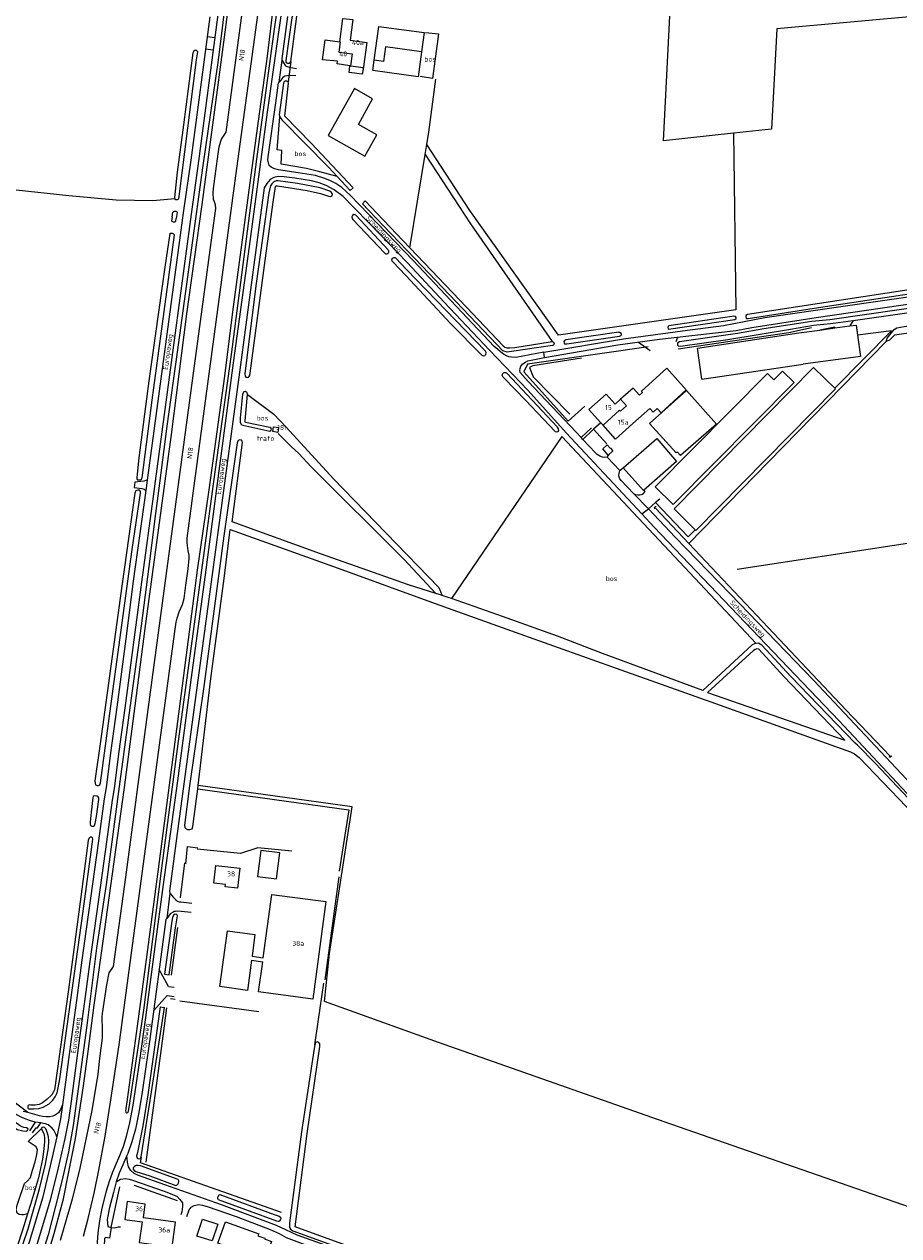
# Model space of a CAD drawing. Header units: metres. Extents: x 226218 to 240385, y 439369 to 449677.
# Tile 348 of 353: x 239170 to 239613, y 448065 to 448679. Entities that reach past the tile are written whole.
import ezdxf

# ---------------------------------------------------------------- set-up
doc = ezdxf.new("R2010")
doc.units = ezdxf.units.M
doc.header["$MEASUREMENT"] = 0
for name, color, linetype in [('BIJGEBOUW', 4, 'Continuous'), ('CULTUURAANDUIDING', 253, 'Continuous'), ('DAKRAND', 4, 'Continuous'), ('DAKRAND-BYG', 4, 'Continuous'), ('FUNKTIEAAND', 253, 'Continuous'), ('HEG', 253, 'Continuous'), ('HEK', 253, 'Continuous'), ('HOOFDGEBOUW', 4, 'Continuous'), ('HOUTWAL', 253, 'Continuous'), ('HUISNUMMER', 253, 'Continuous'), ('INSTEEKSLOOT', 153, 'Continuous'), ('KANTSLOOT', 153, 'Continuous'), ('KANTVERH', 253, 'Continuous'), ('KANTWATER', 153, 'Continuous'), ('KUNSTWERK', 253, 'Continuous'), ('MIDSLTGREPPEL', 253, 'Continuous'), ('OVLIJNOBJ', 253, 'Continuous'), ('RASTER', 253, 'Continuous'), ('STRAATNAAM', 253, 'Continuous'), ('TUSSENMUUR', 253, 'Continuous')]:
    doc.layers.add(name, color=color, linetype=linetype)
doc.styles.get("Standard").update_dxf_attribs({"font": 'iso.shx'})

msp = doc.modelspace()

# ---------------------------------------------------------------- linework, layer by layer
at = {"layer": 'BIJGEBOUW'}
for p, q in [((239372.95, 448674.59), (239371.61, 448664.87)), ((239511.34, 448514.81), (239562.75, 448522.49)), ((239513.5, 448498.96), (239511.34, 448514.81)), ((239513.5, 448498.96), (239564.91, 448506.64)), ((239463.34, 448463.76), (239465.63, 448465.78)), ((239466.16, 448460.57), (239463.34, 448463.76)), ((239468.53, 448462.66), (239466.16, 448460.57)), ((239467.23, 448464.13), (239468.53, 448462.66))]:
    msp.add_line(p, q, dxfattribs=at)
for points in [[(239347.52, 448660.57), (239349.86, 448677.73), (239372.95, 448674.59)], [(239371.61, 448664.87), (239369.87, 448652.21), (239346.82, 448655.37), (239347.52, 448660.57)], [(239467.23, 448464.13), (239467.16, 448464.06), (239465.63, 448465.78)]]:
    msp.add_lwpolyline(points, dxfattribs=at)
at = {"layer": 'DAKRAND'}
for p, q in [((239505.57, 448493.57), (239492.89, 448482.01)), ((239472.44, 448488.87), (239469.67, 448486.37)), ((239478.59, 448476.49), (239481.51, 448479.14)), ((239481.51, 448479.14), (239487.26, 448484.16)), ((239492.89, 448482.01), (239490.92, 448484.18)), ((239285.39, 448204.59), (239291.08, 448203.87)), ((239285.68, 448206.73), (239291.35, 448205.91))]:
    msp.add_line(p, q, dxfattribs=at)
for points in [[(239483.52, 448492.33), (239482.95, 448492.96), (239495.86, 448504.6), (239505.57, 448493.57)], [(239483.52, 448492.33), (239481.95, 448490.92), (239478.7, 448494.52), (239472.44, 448488.87)], [(239487.26, 448484.16), (239488.91, 448482.35), (239490.92, 448484.18)], [(239285.39, 448204.59), (239283.37, 448189.37), (239269.36, 448191.27), (239273.23, 448219.5), (239287.14, 448217.76), (239285.68, 448206.73)]]:
    msp.add_lwpolyline(points, dxfattribs=at)
at = {"layer": 'DAKRAND-BYG'}
for p, q in [((239562.75, 448522.49), (239573.38, 448523.93)), ((239573.38, 448523.93), (239580.96, 448524.97)), ((239580.96, 448524.97), (239588.55, 448526)), ((239299.69, 448259.01), (239290.06, 448260.21)), ((239298.05, 448245.85), (239299.69, 448259.01))]:
    msp.add_line(p, q, dxfattribs=at)
for points in [[(239339.62, 448628.01), (239346.8, 448641.09), (239337.52, 448646.27), (239324.24, 448622.42), (239342.91, 448612.04), (239348.97, 448622.73), (239339.62, 448628.01)], [(239588.55, 448526), (239591.78, 448526.44), (239592.49, 448521.27)], [(239592.49, 448521.27), (239593.94, 448510.59), (239564.91, 448506.64)], [(239499.55, 448433.3), (239510.57, 448422.33), (239581.23, 448494.08), (239570.2, 448505.01), (239499.55, 448433.3)], [(239489.99, 448444.56), (239546.79, 448501.87), (239550.03, 448498.66), (239554.48, 448503.15), (239560.34, 448497.35), (239499.1, 448435.54), (239489.99, 448444.56)], [(239487.1, 448476.6), (239505.75, 448493.31), (239520.94, 448476.29), (239502.79, 448460.36), (239501.02, 448462.18), (239500.57, 448461.77), (239487.1, 448476.6)], [(239473.69, 448454.1), (239490.72, 448468.97), (239500.81, 448457.3), (239483.96, 448442.56), (239473.69, 448454.1)], [(239290.06, 448260.21), (239288.46, 448247.11), (239298.05, 448245.85)], [(239265.55, 448062.4), (239257.77, 448064.89), (239260.51, 448073.44), (239268.29, 448070.95), (239265.55, 448062.4)], [(239288.81, 448053.97), (239268.35, 448061.24), (239272.2, 448072.07), (239289.06, 448066.07), (239288.69, 448065.01), (239292.23, 448063.86), (239292.03, 448063.44), (239295.57, 448062.18), (239292.45, 448053.41), (239289.04, 448054.63), (239288.81, 448053.97)]]:
    msp.add_lwpolyline(points, dxfattribs=at)
at = {"layer": 'HEG'}
for p, q in [((239305.27, 448659.95), (239304.03, 448649.66)), ((239244.32, 448185.17), (239246.74, 448184.9)), ((239249.08, 448184.04), (239289.21, 448178.68))]:
    msp.add_line(p, q, dxfattribs=at)
msp.add_lwpolyline([(239252.09, 448253.46), (239253.05, 448262.28), (239258.25, 448261.65)], dxfattribs=at)
at = {"layer": 'HEK'}
for p, q in [((239484.92, 448442.14), (239484.32, 448442.87)), ((239214.25, 448069.23), (239218.63, 448089.91))]:
    msp.add_line(p, q, dxfattribs=at)
for points in [[(239580.96, 448524.97), (239580.89, 448525.34), (239573.38, 448523.93)], [(239581.03, 448494.7), (239609.62, 448523.49), (239592.49, 448521.27)], [(239486.44, 448515.39), (239470.1, 448513.12), (239425.16, 448506.68), (239423.41, 448502.8), (239445.82, 448477.74), (239454.22, 448485.4)], [(239462.35, 448476.94), (239458.72, 448473.63), (239465.47, 448466.18)], [(239490.05, 448436.5), (239506.59, 448419.21), (239509.95, 448422.48)]]:
    msp.add_lwpolyline(points, dxfattribs=at)
at = {"layer": 'HOOFDGEBOUW'}
for p, q in [((239343.85, 448669.63), (239341.93, 448656.11)), ((239463.5, 448475.7), (239462.21, 448477.13)), ((239469.89, 448468.63), (239463.5, 448475.7)), ((239478.59, 448476.49), (239469.89, 448468.63))]:
    msp.add_line(p, q, dxfattribs=at)
for points in [[(239330.09, 448669.93), (239331.66, 448681.78), (239336.7, 448681.16), (239335.38, 448670.73), (239343.85, 448669.63)], [(239341.93, 448656.11), (239341.56, 448653.49), (239334.83, 448654.44), (239335.3, 448657.73), (239328.81, 448658.73), (239328.96, 448660.11), (239321.38, 448660.8), (239322.82, 448670.92), (239330.09, 448669.93)], [(239462.21, 448477.13), (239456.38, 448483.58), (239465.08, 448491.45), (239469.67, 448486.37)], [(239296.64, 448474.87), (239299.1, 448474.47), (239298.71, 448472.05), (239296.24, 448472.44), (239296.64, 448474.87)], [(239279.47, 448251.2), (239278.31, 448241.18), (239272.04, 448241.9), (239272.17, 448243.05), (239266.39, 448243.72), (239267.41, 448252.6), (239279.47, 448251.2)], [(239291.35, 448205.91), (239295.65, 448238.01), (239323.05, 448234.34), (239316.45, 448184.95), (239289.04, 448188.62), (239291.08, 448203.87)], [(239222.49, 448082.36), (239221.25, 448073.28), (239229.98, 448072.09), (239228.57, 448061.68), (239245.14, 448059.42), (239246.86, 448072), (239230.65, 448074.21), (239231.59, 448081.12), (239222.49, 448082.36)]]:
    msp.add_lwpolyline(points, dxfattribs=at)
at = {"layer": 'HOUTWAL'}
for p, q in [((239329.71, 448246.91), (239322.62, 448194.73)), ((239247.93, 448221.27), (239244.64, 448197.08))]:
    msp.add_line(p, q, dxfattribs=at)
for points in [[(239501.49, 448514.41), (239557.7, 448522.67), (239569.04, 448525.23)], [(239452.57, 448509.67), (239428, 448505.81), (239426.34, 448504.93), (239428.12, 448500.28), (239446.74, 448481.22)], [(239305.79, 448259.84), (239288.57, 448261.66), (239279.83, 448258.7), (239257.92, 448260.92)], [(239242.39, 448180.53), (239240.44, 448166.15), (239231.9, 448102.31)]]:
    msp.add_lwpolyline(points, dxfattribs=at)
at = {"layer": 'INSTEEKSLOOT'}
for p, q in [((239245.18, 448581.03), (239245.62, 448583.63)), ((239245.18, 448581.03), (239244.92, 448579.21)), ((239247.09, 448579.09), (239247.19, 448580.47)), ((239247.83, 448583.43), (239247.19, 448580.47)), ((239578.47, 448529.15), (239569.25, 448528.31)), ((239471.55, 448522.84), (239444.61, 448519)), ((239570.1, 448526.43), (239578.74, 448527.21)), ((239413.11, 448499.91), (239424.46, 448488.25)), ((239241.39, 448197.53), (239243.64, 448197.22)), ((239239.09, 448180.98), (239241.34, 448180.67)), ((239248.3, 448093.53), (239229.24, 448100.48))]:
    msp.add_line(p, q, dxfattribs=at)
for points in [[(239179.98, 448048.35), (239185.36, 448066.12), (239190.09, 448083.73), (239192.61, 448095.76), (239196.33, 448114.3), (239200.35, 448140.95), (239202.7, 448158.47), (239205.78, 448181.83), (239209.37, 448208.17), (239214.1, 448242.25), (239221.03, 448292.2), (239226.44, 448333.52), (239231.54, 448372.64), (239236.63, 448410.05), (239244.89, 448471.01), (239252.59, 448532.07), (239260.37, 448587.55), (239267.21, 448637.96), (239274.26, 448691.54), (239283.62, 448759.52), (239287.46, 448786.68)], [(239238.07, 448250.83), (239231.78, 448202.52), (239227.51, 448171.25), (239222.45, 448134.14), (239221.6, 448128.41), (239221.76, 448127.72), (239222.23, 448127.34), (239222.75, 448127.44), (239223.14, 448128.09), (239223.49, 448129.95), (239230.88, 448179.42), (239239.99, 448251.24), (239248.44, 448315.62), (239257.52, 448382.25), (239267.05, 448452.14), (239275.29, 448511.47), (239288.1, 448610.54), (239296.84, 448675.09), (239311.17, 448774.95)], [(239275.83, 448719.41), (239268.52, 448660.64), (239260.76, 448607.3), (239254.82, 448564.32), (239247.68, 448512.77), (239242.52, 448475.14), (239238.88, 448446.31), (239236.47, 448428.4), (239234.05, 448409.31), (239229.48, 448374.07), (239224.86, 448339.91), (239218.77, 448295.15), (239211.74, 448242.93), (239206.93, 448210.72), (239201.91, 448171.57), (239195.13, 448120.98), (239192.66, 448107.53), (239189.55, 448093.34), (239186.12, 448080.02), (239182.39, 448065.45), (239176.34, 448046.16)], [(239299.15, 448710.59), (239293.28, 448662.69), (239287.93, 448623.72), (239275.86, 448533.13), (239271.78, 448500.46), (239263.72, 448442.89), (239257.96, 448402.24), (239249.83, 448339.71), (239238.07, 448250.83)], [(239305.27, 448659.95), (239308.29, 448681.64), (239308.46, 448683.15), (239308.35, 448683.71), (239307.47, 448684.07), (239306.45, 448683.76), (239306.13, 448683.17), (239305.78, 448682.04), (239302.84, 448660.44)], [(239302.84, 448660.44), (239302.87, 448659.75), (239303.14, 448659.3), (239303.73, 448659.11), (239304.5, 448659.1), (239305.04, 448659.41), (239305.27, 448659.95)], [(239304.03, 448649.66), (239303.4, 448649.94), (239302.53, 448649.94), (239301.93, 448649.74), (239301.57, 448648.91), (239299.51, 448632.94), (239299.72, 448631.88), (239300.83, 448630.46), (239324.4, 448606.47), (239328.8, 448601.73), (239335.4, 448594.61)], [(239336.9, 448595.97), (239315.57, 448618.55), (239302.35, 448632.32), (239304.19, 448649.06), (239304.03, 448649.66)], [(239296.41, 448588.67), (239297.63, 448596.58), (239297.91, 448597), (239298.53, 448596.99), (239313.59, 448594.55), (239320.35, 448593.04), (239322.84, 448592.18), (239324.47, 448591.7), (239325.6, 448591.59), (239326.27, 448591.95), (239326.37, 448592.76), (239326.01, 448593.58), (239325.02, 448594.24), (239320.14, 448595.92), (239308.78, 448598.12), (239298.98, 448599.58), (239297.96, 448599.56), (239296.79, 448598.93), (239295.76, 448597.93), (239295.03, 448596.9), (239294.23, 448593.5), (239287.85, 448547.55), (239282.02, 448501.82), (239282.14, 448500.6), (239282.57, 448500.06), (239283.18, 448499.87), (239283.95, 448499.96), (239284.65, 448500.83), (239284.82, 448502), (239292.37, 448559.09), (239296.41, 448588.67)], [(239245.62, 448583.63), (239245.82, 448583.86), (239246.07, 448584.03), (239246.34, 448584.14), (239246.64, 448584.18), (239246.94, 448584.16), (239247.22, 448584.06), (239247.47, 448583.9), (239247.68, 448583.68), (239247.83, 448583.43)], [(239437.72, 448518.09), (239437.91, 448518.1), (239438.49, 448517.7), (239438.67, 448516.96), (239438.47, 448516.31), (239437.95, 448516.04), (239417.22, 448512.96), (239415.02, 448512.78), (239412.79, 448513.46), (239409.65, 448516.55), (239371.89, 448556.35), (239344.66, 448584.61), (239341.58, 448587.93)], [(239343, 448589.44), (239348.83, 448583.1), (239365.7, 448565.53)], [(239244.92, 448579.21), (239245.13, 448578.99), (239245.39, 448578.82), (239245.67, 448578.71), (239245.98, 448578.66), (239246.29, 448578.67), (239246.58, 448578.75), (239246.86, 448578.9), (239247.09, 448579.09)], [(239354.64, 448564.53), (239338.24, 448582.18), (239337.26, 448582.39), (239336.51, 448582.01), (239336.24, 448581.28), (239336.45, 448580.43), (239336.75, 448579.89), (239352.93, 448562.79)], [(239233.37, 448498.11), (239228.39, 448459.19), (239227.29, 448449.25), (239227.34, 448448.46), (239227.61, 448448.1), (239228.62, 448447.95), (239229.17, 448447.98), (239229.7, 448448.32), (239229.96, 448449.03), (239235.04, 448488.44), (239243.38, 448549.47), (239246.33, 448572.16)], [(239244.01, 448572.79), (239241.59, 448555.83), (239233.37, 448498.11)], [(239244.01, 448572.79), (239244.31, 448572.93), (239244.64, 448573), (239244.97, 448573.01), (239245.3, 448572.95), (239245.61, 448572.83), (239245.89, 448572.65), (239246.13, 448572.42), (239246.33, 448572.16)], [(239365.7, 448565.53), (239391.04, 448539.12), (239412.92, 448515.97), (239413.76, 448515.18), (239414.77, 448514.92), (239416.33, 448514.89), (239418.86, 448515.08), (239436.73, 448518.01), (239437.72, 448518.09)], [(239352.93, 448562.79), (239353.18, 448562.62), (239353.47, 448562.51), (239353.78, 448562.48), (239354.08, 448562.53), (239354.37, 448562.65), (239354.61, 448562.84), (239354.8, 448563.09), (239354.92, 448563.37), (239354.96, 448563.68), (239354.93, 448563.98), (239354.82, 448564.27), (239354.64, 448564.53)], [(239356.95, 448558.54), (239356.75, 448558.76), (239356.61, 448559.02), (239356.53, 448559.31), (239356.53, 448559.6), (239356.6, 448559.89), (239356.74, 448560.15), (239356.94, 448560.37), (239357.18, 448560.53), (239357.46, 448560.63), (239357.75, 448560.66), (239358.05, 448560.61), (239358.32, 448560.5), (239358.55, 448560.32)], [(239386.21, 448527.2), (239402.09, 448511.26), (239402.76, 448510.92), (239403.56, 448511.05), (239404.2, 448511.58), (239404.23, 448512.48), (239403.93, 448513.16), (239363.9, 448554.57), (239358.55, 448560.32)], [(239718.55, 448559.07), (239631.7, 448546.25), (239536.68, 448531.84), (239535.86, 448531.29), (239535.78, 448530.54), (239536.02, 448530), (239536.21, 448529.84), (239537.1, 448529.79), (239572.73, 448535.39), (239639.95, 448545.42), (239700.29, 448554.15), (239751.88, 448561.51), (239752.6, 448561.84), (239752.77, 448562.44), (239752.58, 448563.18), (239751.86, 448563.62), (239750.69, 448563.67), (239749.05, 448563.5), (239718.55, 448559.07)], [(239356.95, 448558.54), (239363.6, 448551.52), (239386.21, 448527.2)], [(239717.43, 448549.04), (239631.02, 448536.61), (239578.47, 448529.15)], [(239578.74, 448527.21), (239580.15, 448527.38), (239590.17, 448528.8), (239720.3, 448547.31)], [(239711.35, 448535.78), (239664.11, 448528.98), (239611.2, 448521.29), (239608.62, 448518.79), (239607, 448518.09), (239607.41, 448519.79), (239610.93, 448524.22), (239612.41, 448525.03), (239616.02, 448525.66), (239675.28, 448534.33), (239720.29, 448541.25)], [(239496.92, 448526.09), (239496.45, 448525.76), (239496.29, 448525.24), (239496.46, 448524.56), (239496.73, 448524.4), (239530.33, 448529.17), (239530.89, 448529.69), (239530.89, 448530.35), (239530.6, 448530.82), (239529.8, 448531), (239528.79, 448530.85), (239496.92, 448526.09)], [(239569.25, 448528.31), (239544.96, 448524.57), (239531.66, 448522.18)], [(239471.55, 448522.84), (239471.82, 448522.83), (239472.07, 448522.75), (239472.3, 448522.61), (239472.48, 448522.42), (239472.61, 448522.18), (239472.68, 448521.93), (239472.68, 448521.66), (239472.62, 448521.4), (239472.49, 448521.17), (239472.31, 448520.97), (239472.08, 448520.83), (239471.83, 448520.75)], [(239558.41, 448524.4), (239570.06, 448526.37), (239570.1, 448526.43)], [(239444.61, 448519), (239443.91, 448518.69), (239443.69, 448518.07), (239443.75, 448517.42), (239444.02, 448516.97), (239444.42, 448516.89), (239445.16, 448516.92), (239471.83, 448520.75)], [(239413.11, 448499.91), (239412.86, 448500.1), (239412.67, 448500.35), (239412.54, 448500.63), (239412.47, 448500.93), (239412.47, 448501.24), (239412.55, 448501.54), (239412.68, 448501.82), (239412.88, 448502.07), (239413.13, 448502.26), (239413.41, 448502.39), (239413.71, 448502.45), (239414.02, 448502.44), (239414.32, 448502.37), (239414.6, 448502.23), (239414.84, 448502.03)], [(239424.46, 448488.25), (239439.33, 448472.5), (239440.02, 448472.38), (239440.73, 448472.52), (239441.1, 448473.06), (239440.95, 448473.9), (239440.38, 448474.74), (239414.84, 448502.03)], [(239629.23, 448274.87), (239601.55, 448304.26), (239592.49, 448313.57), (239591.2, 448314.61), (239558.67, 448348.46), (239543.89, 448364.33), (239542.2, 448365.19), (239541.17, 448365.1), (239540.53, 448365.04), (239539, 448364.43), (239514.13, 448341.3), (239463.25, 448360.03), (239440.38, 448368.85), (239412.62, 448378.83), (239386.7, 448387.86), (239385.63, 448388.23), (239382.04, 448389.45), (239381.7, 448389.57), (239378.75, 448390.51), (239364.93, 448394.89), (239320.31, 448410.61), (239275.58, 448426.67), (239280.84, 448466.98), (239280.77, 448467.62), (239280.36, 448468.15), (239279.49, 448468.32), (239278.67, 448467.92), (239278.12, 448466.83), (239271.37, 448419.58), (239261.2, 448343.25), (239253.99, 448292.97), (239251.49, 448273.07), (239251.71, 448271.87), (239252.28, 448271.17), (239253.07, 448270.88), (239254.25, 448270.82), (239255.41, 448271.27), (239255.75, 448272.43), (239258.28, 448291.48), (239258.47, 448293.13), (239264.75, 448347.42), (239271.5, 448398.04), (239274.54, 448422.82), (239329.28, 448403.27), (239378.49, 448385.41), (239421.42, 448370.08), (239472.46, 448351.84), (239520.45, 448334.63)], [(239208.77, 448314.28), (239206.11, 448295.51), (239206.17, 448294.39), (239206.46, 448293.58), (239207.17, 448293.22), (239207.89, 448293.19), (239208.63, 448293.49), (239208.98, 448294.46), (239216.24, 448348.44), (239224.98, 448412.75), (239229.13, 448441.33), (239229.21, 448442), (239229.08, 448442.44), (239228.59, 448442.75), (239227.82, 448442.8), (239226.89, 448442.48), (239226.44, 448441.82), (239226.31, 448441.22), (239218.8, 448388.15), (239208.77, 448314.28)], [(239490.48, 448434.12), (239490.24, 448434.28), (239489.91, 448434.34), (239489.67, 448434.21), (239489.54, 448433.96), (239489.46, 448433.73), (239489.52, 448433.44), (239489.65, 448433.26)], [(239516.43, 448340.34), (239586.03, 448316.09), (239555.14, 448348.46), (239542.51, 448362.16), (239541.51, 448362.38), (239540.51, 448362.1), (239539.69, 448361.63), (239516.43, 448340.34)], [(239520.45, 448334.63), (239574.11, 448315.45), (239588.82, 448310.15), (239590.9, 448309.17), (239593.35, 448307.31), (239617.32, 448282.31), (239655.39, 448242.93)], [(239609.46, 448308.35), (239609.6, 448308.02), (239609.56, 448307.78), (239609.38, 448307.59), (239609.07, 448307.48), (239608.73, 448307.51), (239608.39, 448307.69)], [(239206.86, 448277.52), (239208.06, 448286.11), (239208.03, 448286.87), (239207.81, 448287.44), (239207.23, 448287.77), (239205.77, 448287.87), (239205.24, 448287.54), (239205.08, 448286.91), (239204.22, 448279.6), (239203.64, 448274.61), (239203.64, 448273.51), (239203.86, 448272.83), (239204.45, 448272.48), (239205.32, 448272.48), (239205.92, 448272.9), (239206.29, 448273.84), (239206.86, 448277.52)], [(239203.83, 448257.09), (239204.95, 448265.93), (239204.83, 448266.73), (239204.31, 448267.05), (239203.6, 448266.92), (239203.01, 448266.29), (239202.66, 448265.28), (239199.03, 448236.71), (239192.76, 448189.74), (239186.03, 448141.3), (239185.57, 448138.9), (239185.18, 448137.95), (239184.2, 448136.48), (239181.74, 448134.09), (239179.52, 448132.34), (239177.77, 448131.6), (239175.74, 448131.28), (239173.55, 448131.28), (239172.83, 448131.34)], [(239172.19, 448129.51), (239172.63, 448129.43), (239175.17, 448129.32), (239177.66, 448129.52), (239179.85, 448130.24), (239182.85, 448131.93), (239184.77, 448133.73), (239186.02, 448135.47), (239186.97, 448137.38), (239187.52, 448140.03), (239188.37, 448144.57), (239192.02, 448171.18), (239200.09, 448229.49), (239203.83, 448257.09)], [(239243.64, 448197.22), (239246.9, 448220.97), (239247.86, 448227.21), (239247.55, 448227.79), (239246.74, 448227.9), (239245.89, 448227.55), (239245.36, 448226.36), (239244.99, 448224.36), (239244.45, 448219.57), (239241.39, 448197.53)], [(239230.38, 448120.82), (239227.62, 448107.19), (239227.23, 448105.49), (239227.29, 448104.73), (239227.74, 448104.16), (239228.44, 448103.94), (239229.14, 448104.23), (239229.51, 448105.11), (239234.08, 448133.66), (239241.34, 448180.67)], [(239239.09, 448180.98), (239232.83, 448136.48), (239230.38, 448120.82)], [(239503.36, 448000), (239459.04, 448016.09), (239391.82, 448039.81), (239336.77, 448059), (239307.47, 448069.52), (239313.68, 448116.79), (239320.06, 448160.99), (239320, 448162.23), (239319.58, 448163.02), (239318.84, 448163.26), (239317.83, 448162.88), (239317.54, 448161.81), (239317.1, 448159.91), (239310.8, 448117.66), (239304.75, 448071.67), (239304.67, 448069.28), (239305.16, 448068.37)], [(239172.83, 448131.34), (239172.56, 448131.18), (239172.33, 448130.97), (239172.16, 448130.71), (239172.05, 448130.42), (239172.02, 448130.11), (239172.07, 448129.8), (239172.19, 448129.51)], [(239167.17, 448053.77), (239172.25, 448068.51), (239178.07, 448088.84), (239181.01, 448101.28), (239182.51, 448109.65), (239182.73, 448113.06), (239182.57, 448115.13), (239182.14, 448116.97), (239181.17, 448119.16), (239180.48, 448119.92), (239179.93, 448120.1), (239179.27, 448119.83), (239179.04, 448119.31), (239179.41, 448118.33), (239180.14, 448116.81), (239180.51, 448114.89), (239180.54, 448112.6), (239180.18, 448109.09), (239179.59, 448103.91), (239177.52, 448094.35), (239173.49, 448080.84), (239172.01, 448076.16), (239169.42, 448067.95), (239164.2, 448051.8)], [(239229.24, 448100.48), (239227.99, 448100.66), (239227.06, 448100.61), (239226.16, 448100.1), (239225.54, 448099.45), (239225.51, 448098.79), (239225.95, 448098.06), (239226.8, 448097.65), (239233.83, 448095.35), (239247.01, 448090.52)], [(239247.01, 448090.52), (239247.36, 448090.65), (239247.68, 448090.84), (239247.97, 448091.09), (239248.2, 448091.38), (239248.38, 448091.71), (239248.5, 448092.07), (239248.55, 448092.45), (239248.53, 448092.82), (239248.45, 448093.19), (239248.3, 448093.53)], [(239268.73, 448083.19), (239268.54, 448083.5), (239268.42, 448083.85), (239268.36, 448084.21), (239268.38, 448084.57), (239268.47, 448084.93), (239268.63, 448085.26), (239268.85, 448085.55), (239269.12, 448085.8), (239269.44, 448085.98)], [(239269.44, 448085.98), (239296.98, 448075.88), (239299.38, 448074.97), (239300.13, 448074.43), (239300.29, 448073.8), (239299.62, 448072.31), (239299.04, 448072.3), (239298.26, 448072.45), (239268.73, 448083.19)]]:
    msp.add_lwpolyline(points, dxfattribs=at)
at = {"layer": 'KANTSLOOT'}
for points in [[(239247.79, 448603.88), (239246.35, 448590.98), (239246.52, 448590.31), (239247.02, 448590.1), (239247.93, 448590.04), (239248.54, 448590.46), (239248.85, 448591.6), (239257.61, 448660.74), (239258.17, 448664.89), (239257.34, 448665.65), (239256.73, 448665.58), (239256.02, 448665.07), (239255.74, 448664.34), (239250.89, 448627.81), (239247.79, 448603.88)], [(239531.66, 448522.18), (239502.32, 448517.91), (239501.35, 448517.44), (239501.18, 448517.02), (239501.25, 448516.24), (239501.64, 448515.84), (239502.82, 448515.74), (239526.7, 448519.05), (239558.41, 448524.4)], [(239294.78, 448474.54), (239282.46, 448477.06), (239282.21, 448477.49), (239282.17, 448477.95), (239283.35, 448491.32), (239283.15, 448492.18), (239282.31, 448492.72), (239281.51, 448492.57), (239280.81, 448491.46), (239279.73, 448479.24)], [(239279.73, 448479.24), (239279.66, 448477.3), (239280.14, 448476.09), (239281.08, 448475.75), (239294.67, 448472.72)], [(239159.77, 448126.54), (239159.04, 448126.8), (239158.15, 448126.82), (239157.37, 448126.49), (239157.21, 448125.84), (239166.74, 448118.84), (239169.65, 448118.16), (239171.27, 448118.11), (239172.09, 448118.47), (239172.25, 448119.21), (239171.35, 448119.68), (239170.03, 448119.97), (239168.47, 448120.63), (239167.49, 448121.3), (239159.77, 448126.54)], [(239305.16, 448068.37), (239306.3, 448067.59), (239381.57, 448040.39), (239431.94, 448023.02)]]:
    msp.add_lwpolyline(points, dxfattribs=at)
at = {"layer": 'KANTVERH'}
for p, q in [((239262.92, 448672.6), (239266.82, 448672.08)), ((239262.1, 448666.45), (239266, 448665.94)), ((239481.51, 448517.84), (239487.4, 448513.61)), ((239500.55, 448518.14), (239501.34, 448520.31)), ((239452.36, 448469.51), (239457.69, 448474.29)), ((239458.59, 448473.5), (239453.36, 448468.44)), ((239458.72, 448473.63), (239458.59, 448473.5)), ((239465.66, 448459.56), (239466.69, 448460.78)), ((239472.03, 448452.68), (239474.04, 448454.44)), ((239231.8, 448442.69), (239231.86, 448442.65)), ((239232.47, 448447.9), (239232.54, 448447.92)), ((239483.25, 448430.73), (239486.46, 448433.39)), ((239243.4, 448191.36), (239238.7, 448199.97)), ((239243.4, 448191.36), (239246.32, 448190.97)), ((239242.77, 448186.71), (239235.91, 448179.16)), ((239242.77, 448186.71), (239246.26, 448186.23)), ((239189.72, 448131.34), (239189.75, 448131.41)), ((239175.74, 448122.6), (239172.89, 448118.26)), ((239186.85, 448115.11), (239186.86, 448115.07))]:
    msp.add_line(p, q, dxfattribs=at)
for points in [[(239252.77, 448416.1), (239252.84, 448418.43), (239264.31, 448504.28), (239278.06, 448605.68), (239291.43, 448704.5), (239302.83, 448788.97), (239303.84, 448791.4), (239305.34, 448794.77), (239306.13, 448797.79), (239307.93, 448809.65), (239308.97, 448817.96), (239309.05, 448819.91), (239308.93, 448821.37), (239308.36, 448824.21), (239308, 448827.32), (239312.35, 448860.08), (239313.46, 448864.92)], [(239272.57, 448624.21), (239285.24, 448718.65), (239301.77, 448842.9), (239304.12, 448858.44), (239304.35, 448862.15), (239304.61, 448865.62), (239296.73, 448864.78), (239295.1, 448863.99), (239293.9, 448862.84), (239293.08, 448861.82), (239292.77, 448860.83), (239292.47, 448859.07), (239291.79, 448854.09)], [(239291.79, 448854.08), (239283.39, 448794.29), (239277.25, 448750.55), (239273.7, 448721.99), (239270.82, 448701.87), (239268.2, 448682.48), (239258.5, 448609.49), (239254.93, 448582.65)], [(239302.34, 448697.6), (239293.31, 448634.31), (239284.31, 448566.28), (239276.18, 448507.28), (239267.72, 448443.59), (239262.28, 448402.51), (239254.92, 448347.87), (239247.86, 448295.46), (239240.64, 448243), (239236.45, 448211.54), (239231.72, 448175.71), (239228.66, 448153.88), (239226.88, 448141.4), (239225.3, 448131.29), (239223.67, 448122.19), (239222, 448115.35), (239220.4, 448110.11), (239218.57, 448105.57), (239216.28, 448100.49), (239214.84, 448096.81), (239213.26, 448092.54), (239211.72, 448087.72), (239209.67, 448079.11), (239208.44, 448072.67), (239207.58, 448066.29), (239207.02, 448059.45)], [(239264.25, 448682.63), (239254.61, 448610.02), (239250.88, 448583.27)], [(239308.98, 448603.63), (239299.09, 448605.01), (239297.04, 448605.56), (239295.46, 448606.45), (239294.4, 448607.34), (239293.98, 448608.63), (239293.76, 448610.12), (239293.86, 448611.63), (239297.79, 448639.04), (239299.13, 448649.16), (239299.48, 448649.51), (239301.01, 448660.43), (239300.9, 448661.37), (239303.78, 448682.72)], [(239301.01, 448660.43), (239301.99, 448658.78), (239302.59, 448657.81), (239303.49, 448657.41), (239304.43, 448657.16), (239308.24, 448656.5)], [(239307.86, 448652.75), (239305.28, 448652.84), (239303.69, 448652.75), (239302.38, 448652.48), (239301.34, 448651.87), (239300.29, 448650.57), (239299.48, 448649.51)], [(239266.19, 448590.08), (239266.03, 448593.44), (239266.16, 448595.68), (239268.5, 448613.15), (239269.11, 448616.66), (239269.88, 448619.56), (239270.3, 448620.57), (239272.57, 448624.21)], [(239622.53, 448290.73), (239570.07, 448346.59), (239527.86, 448390.24), (239500.04, 448419.03), (239486.46, 448433.39), (239479, 448441.06), (239472.65, 448447.7), (239471.98, 448448.53), (239471.63, 448449.39), (239471.57, 448450.5), (239471.64, 448451.16), (239471.89, 448452.15), (239472.03, 448452.68), (239465.66, 448459.56), (239464.48, 448459.41), (239463.32, 448459.59), (239461.84, 448460.02), (239460.59, 448460.85), (239459.67, 448461.72), (239453.36, 448468.44), (239452.36, 448469.51), (239449.89, 448472.15), (239425.53, 448497.77), (239421.55, 448502.35), (239421.41, 448503.38), (239421.53, 448504.35), (239421.91, 448505.53), (239422.89, 448506.84), (239424.15, 448507.71), (239425.47, 448508.3), (239433.92, 448510.07), (239433.53, 448512.78), (239419.33, 448510.06), (239417.22, 448510.11), (239415.87, 448510.37), (239414.52, 448510.9), (239413.35, 448511.55), (239412.54, 448512.09), (239410.18, 448514.08), (239408.29, 448515.59), (239367.29, 448559.12), (239335.61, 448592.09), (239331.15, 448596.07), (239328.11, 448598.16), (239325.07, 448599.74), (239322.11, 448600.94), (239317.85, 448602.13), (239308.98, 448603.63)], [(239291.83, 448595.89), (239286.57, 448556.99), (239279.92, 448506.3), (239272.02, 448448.85), (239264.1, 448390.03), (239255.63, 448327.84), (239248.47, 448273.97), (239243.82, 448239.68), (239243.99, 448238.6), (239242.44, 448225.86), (239242.09, 448225.22), (239233.8, 448163.41), (239230.05, 448137.74), (239228.39, 448127.45), (239226.62, 448119.08), (239224.8, 448112.62), (239222.75, 448106.72), (239222.29, 448105.65), (239220.3, 448101.06), (239218.35, 448096.71), (239216.82, 448092.4), (239215.43, 448087.04), (239213.45, 448079.34), (239212.27, 448073.23)], [(239622.17, 448284.21), (239583.2, 448325.86), (239542.43, 448368.52), (239489.44, 448424.1), (239483.25, 448430.73), (239444.85, 448471.81), (239425.35, 448493.4), (239406.03, 448513.71), (239383.06, 448538.09), (239364.22, 448558.1), (239345.61, 448577.49), (239336.85, 448586.36), (239331.87, 448591.59), (239327.31, 448595.02), (239323.29, 448597.22), (239319.77, 448598.56), (239315.83, 448599.47), (239307.42, 448600.92), (239302.01, 448601.58), (239298.88, 448601.72), (239296.78, 448601.19), (239294.83, 448600.1), (239293.24, 448598.22), (239291.83, 448595.89)], [(239188.68, 448062.85), (239194.77, 448083.81), (239198.51, 448098.46), (239204.65, 448128.45), (239207.7, 448146.98), (239208.34, 448153.28), (239208.91, 448157.64), (239209.88, 448165.09), (239209.96, 448167.73), (239209.89, 448171.19), (239209.76, 448173.93), (239209.82, 448175.94), (239209.98, 448177.73), (239212.11, 448192.19), (239213.27, 448198.18), (239215.51, 448201.43), (239221.75, 448246.7), (239232.7, 448329.16), (239252.35, 448474.55), (239265.42, 448571.97), (239267.29, 448585.51), (239267.15, 448587.32), (239266.72, 448588.82), (239266.19, 448590.08)], [(239254.93, 448582.65), (239246.22, 448518.78), (239240.01, 448472.36), (239236.6, 448447.35), (239235.92, 448442.14), (239229.61, 448396.11), (239225.77, 448367), (239221.22, 448332.36), (239218.14, 448310.42), (239215.78, 448291.58), (239214.86, 448285.79), (239211.95, 448264.55), (239207.97, 448235.49), (239203.58, 448204.04), (239200.83, 448183.73)], [(239250.88, 448583.27), (239242.15, 448519.33), (239235.95, 448472.91), (239232.53, 448447.89), (239231.86, 448442.68), (239225.55, 448396.66), (239221.71, 448367.54)], [(239433.53, 448512.78), (239473.96, 448519.41), (239506.3, 448523.85), (239524.61, 448526.28), (239545.55, 448530.3), (239600.41, 448538.27), (239674.8, 448548.91), (239722.96, 448555.73)], [(239433.92, 448510.07), (239470.95, 448516.36), (239492.04, 448519.32), (239508.46, 448521.07), (239530.93, 448523.71), (239538.85, 448525.12), (239571.49, 448530.27), (239614.35, 448536.57), (239674.04, 448544.76), (239735.04, 448552.97)], [(239232.47, 448447.9), (239230.86, 448447.31), (239226.28, 448446.77), (239225.89, 448444.11), (239229.86, 448443.62), (239230.97, 448443.3), (239231.8, 448442.69)], [(239479, 448441.06), (239479.98, 448440.52), (239481.17, 448440.41), (239482.16, 448440.42), (239482.98, 448440.57), (239483.62, 448440.8), (239484.92, 448442.14)], [(239492.25, 448438.22), (239490.05, 448436.5), (239486.46, 448433.39)], [(239200.33, 448064.86), (239202.66, 448073.71), (239205.76, 448086.68), (239208.15, 448098.27), (239211.24, 448115.47), (239214.18, 448133.97), (239218.35, 448161.77), (239231.36, 448258.47), (239246.53, 448371.2), (239247.28, 448375.94), (239247.84, 448378.02), (239248.73, 448381.08), (239250.42, 448384.79), (239251.23, 448387.87), (239252.21, 448394.72), (239253.32, 448402.89), (239253.85, 448408.1), (239253.8, 448409.92), (239253.35, 448412.02), (239252.77, 448416.1)], [(239221.71, 448367.54), (239217.16, 448332.91), (239214.08, 448310.96), (239211.72, 448292.16), (239210.81, 448286.39), (239207.89, 448265.1)], [(239172.1, 448127.42), (239164.38, 448133.39), (239152.47, 448143.01), (239123.79, 448165.99), (239087.03, 448195.82), (239043.05, 448230.73), (238999.36, 448265.71)], [(239207.88, 448265.1), (239203.91, 448236.06), (239199.51, 448204.6), (239196.77, 448184.29)], [(239186.85, 448115.11), (239186.48, 448116.18), (239186.12, 448116.93), (239185.32, 448118.47), (239184.36, 448119.59), (239183.49, 448120.44), (239182.32, 448121.23), (239181.04, 448121.83), (239179.99, 448121.97), (239178.65, 448122.2), (239175.74, 448122.6), (239172.92, 448123.49), (239171.22, 448124.08), (239169.44, 448124.82), (239166.2, 448126.45), (239162.39, 448129.07), (239160.53, 448130.47), (239155.95, 448133.94), (239151.72, 448137.39), (239110.82, 448170.74), (239080.83, 448194.85), (239041.69, 448226.28), (239000, 448260.15)], [(239243.99, 448238.6), (239245.96, 448236.36), (239247.09, 448235.2), (239247.86, 448234.58), (239248.69, 448234.29), (239249.66, 448234.18), (239255.12, 448233.57)], [(239254.83, 448228.87), (239248.08, 448229.48), (239246.97, 448229.4), (239246.28, 448229.28), (239245.66, 448229.06), (239244.28, 448228.07), (239242.44, 448225.86)], [(239196.77, 448184.29), (239194.24, 448165.82), (239189.74, 448131.34), (239188.65, 448124.29), (239186.87, 448115.11), (239183.45, 448100.4), (239179.5, 448084.17), (239171.15, 448056.16), (239164.74, 448037.79), (239158.72, 448021.51), (239149.47, 447999.99), (239146.15, 447992.36)], [(239200.83, 448183.73), (239198.3, 448165.27), (239193.8, 448130.76), (239192.69, 448123.58), (239190.88, 448114.25), (239187.44, 448099.45), (239183.46, 448083.1), (239175.05, 448054.9), (239168.6, 448036.4), (239162.53, 448019.99), (239153.24, 447998.38), (239149.97, 447990.6)], [(239189.72, 448131.34), (239188.72, 448128.99), (239187.57, 448127.37), (239186.12, 448126.27), (239184.7, 448125.68), (239183.19, 448125.31), (239181.34, 448125.34), (239179.6, 448125.55), (239177.96, 448125.79), (239175.71, 448126.41), (239172.1, 448127.42), (239169.74, 448128.05)], [(239174.39, 448117.27), (239176.32, 448119.65), (239177.08, 448119.68), (239178.65, 448122.2)], [(239491.09, 448000), (239454.51, 448013.34), (239378.95, 448040.11), (239308.53, 448065.33), (239302.89, 448068.04), (239298.11, 448070.24), (239270.25, 448080.73), (239241.47, 448090.82), (239228.11, 448095.5), (239225.9, 448096.64), (239224.21, 448098.17), (239223.13, 448099.92), (239222.55, 448102.36), (239222.29, 448105.65)], [(239216.82, 448092.4), (239219.1, 448093.78), (239221.63, 448093.99), (239223.38, 448093.74), (239225.12, 448093.22), (239241.09, 448087.7), (239247.54, 448085.11), (239249.13, 448083.42), (239250.4, 448081.66), (239250.49, 448079.86), (239250.04, 448077.2), (239249.54, 448075.61)], [(239252.67, 448074.88), (239253.78, 448078.19), (239254.89, 448079.61), (239256.32, 448080.37), (239258.71, 448080.85), (239260.52, 448080.55), (239263.47, 448079.74), (239277.63, 448074.77), (239294.82, 448068.26), (239299.36, 448066.15), (239302.9, 448064.23), (239303.03, 448064.16), (239307.01, 448062.64), (239312.42, 448060.57), (239354.34, 448046.25), (239407.95, 448026.61), (239457.82, 448008.96), (239482.68, 448000)], [(239212.27, 448073.23), (239212.7, 448069.8), (239214.25, 448069.23), (239213.52, 448063.89), (239211.52, 448064.11), (239211.02, 448063.61), (239210.53, 448056.02), (239210.46, 448052.95), (239210.45, 448052.71), (239210.38, 448047.76), (239210.37, 448047.33), (239210.21, 448043.8), (239210, 448041.36), (239209.3, 448037.92), (239207.79, 448033.1), (239204.53, 448022.25), (239200.69, 448012.25), (239195.99, 448000)], [(239214.25, 448069.23), (239216.19, 448069), (239218.1, 448069.56), (239219.04, 448069.56)]]:
    msp.add_lwpolyline(points, dxfattribs=at)
at = {"layer": 'KANTWATER'}
msp.add_lwpolyline([(239294.67, 448472.72), (239294.92, 448472.79), (239295.15, 448472.92), (239295.33, 448473.12), (239295.45, 448473.36), (239295.49, 448473.62), (239295.46, 448473.88), (239295.35, 448474.12), (239295.18, 448474.33), (239294.96, 448474.47), (239294.71, 448474.55)], dxfattribs=at)
at = {"layer": 'KUNSTWERK'}
for p, q in [((239335.4, 448594.61), (239336.9, 448595.97)), ((239341.58, 448587.93), (239343, 448589.44))]:
    msp.add_line(p, q, dxfattribs=at)
at = {"layer": 'MIDSLTGREPPEL'}
for points in [[(239607, 448518.09), (239547.4, 448457.08), (239506.92, 448415.85)], [(239608.92, 448307.97), (239586.54, 448331.5), (239547.22, 448373.25), (239506.92, 448415.85), (239490.04, 448433.68)]]:
    msp.add_lwpolyline(points, dxfattribs=at)
at = {"layer": 'OVLIJNOBJ'}
msp.add_line((239590.17, 448528.8), (239588.55, 448526), dxfattribs=at)
for points in [[(239373.64, 448674.69), (239380.17, 448673.98), (239377.08, 448651.36), (239370.85, 448652.31)], [(239328.8, 448601.73), (239320.05, 448604.11), (239313.24, 448605.68), (239300.42, 448607.88), (239300.76, 448614.88), (239298.39, 448615.24), (239299.72, 448631.88)], [(239246.52, 448590.31), (239235.45, 448589.42), (239216.93, 448589.73), (239192.79, 448591.85), (239150.26, 448596.4), (239148.75, 448591.13)], [(239283.35, 448491.32), (239296.8, 448481.3), (239302.94, 448474.78), (239326.93, 448448.6), (239380.31, 448393.47), (239382.04, 448389.45)], [(239378.75, 448390.51), (239362.53, 448407.88), (239315.7, 448454.66), (239309.32, 448461.44), (239305.58, 448464.96), (239298.91, 448471.48)], [(239541.17, 448365.1), (239442.68, 448469.93), (239386.7, 448387.86)], [(239172.01, 448076.16), (239169.98, 448075.64), (239169.04, 448075.59), (239167.7, 448075.8), (239166.69, 448076.49), (239166.13, 448078.26), (239166.63, 448080.56), (239168.3, 448085.07), (239169.51, 448089.04), (239170.36, 448091.51), (239171.91, 448092.83), (239173.45, 448094.64), (239174.5, 448098.23), (239175.8, 448102.54), (239176.67, 448106.16), (239176.93, 448108.61), (239176.35, 448110.13), (239172.33, 448112.74), (239179.04, 448119.31)]]:
    msp.add_lwpolyline(points, dxfattribs=at)
at = {"layer": 'RASTER'}
for p, q in [((239529.68, 448623.64), (239530.79, 448534.1)), ((239373.37, 448612.84), (239374.19, 448617.93)), ((239365.7, 448565.53), (239373.37, 448612.84)), ((239249.5, 448236.2), (239251.67, 448253.98)), ((239226.01, 448090.72), (239247.68, 448082.94))]:
    msp.add_line(p, q, dxfattribs=at)
for points in [[(239712.01, 448691.53), (239626.2, 448683.27), (239551.56, 448676.54), (239548.85, 448625.73), (239529.68, 448623.64), (239494.06, 448619.77), (239501.09, 448756.14)], [(239374.19, 448617.93), (239375.21, 448624.2), (239378.8, 448650.94)], [(239530.79, 448534.1), (239441.01, 448521.36), (239396.01, 448584.48), (239374.19, 448617.93)], [(239373.37, 448612.84), (239396.39, 448577.77), (239437.72, 448518.09)], [(239825.77, 448446.11), (239706.33, 448429.23), (239587.85, 448411.23), (239531.41, 448402.55)], [(239258.28, 448291.48), (239334.73, 448280.91), (239329.89, 448249.81)], [(239627.12, 448076.7), (239497.79, 448121.6), (239380.16, 448162.95), (239322.34, 448183.76), (239324.99, 448208.05), (239336.34, 448282.36), (239258.47, 448293.13)], [(239317.54, 448161.81), (239319.26, 448173.48), (239322.03, 448193.1)], [(239300.65, 448076.76), (239229.15, 448101.94), (239229.75, 448104.8)]]:
    msp.add_lwpolyline(points, dxfattribs=at)
at = {"layer": 'TUSSENMUUR'}
for points in [[(239330.09, 448669.93), (239330.29, 448669.9), (239329.59, 448664.62), (239336.42, 448663.77), (239335.54, 448657.8), (239342.04, 448656.85), (239341.9, 448656.12), (239341.93, 448656.11)], [(239371.61, 448664.87), (239353.33, 448667.39), (239352.3, 448659.92), (239347.52, 448660.57)], [(239463.5, 448475.7), (239471.91, 448483.3), (239472.37, 448482.8), (239475.43, 448485.56), (239472.44, 448488.87)]]:
    msp.add_lwpolyline(points, dxfattribs=at)

# ---------------------------------------------------------------- texts
at = {"layer": 'CULTUURAANDUIDING'}
for p in [(239372.97, 448659.91), (239307.2, 448612.02), (239288.04, 448478.09), (239464.89, 448396.75), (239170.5, 448088.22)]:
    msp.add_text('bos', height=2.5, dxfattribs=at).set_placement(p)
at = {"layer": 'FUNKTIEAAND'}
msp.add_text('trafo', height=2.5, dxfattribs=at).set_placement((239288.19, 448467.77))
at = {"layer": 'HUISNUMMER'}
for s, p in [('40a', (239336.31, 448668.32)), ('40', (239329.9, 448662.58)), ('15', (239464.49, 448483.42)), ('38t', (239297.88, 448473.3)), ('15a', (239471.03, 448475.97)), ('38', (239273.08, 448247.12)), ('38a', (239306.06, 448211.92)), ('36', (239226.48, 448077.47)), ('36a', (239238.22, 448066.77))]:
    msp.add_text(s, height=2.5, dxfattribs=at).set_placement(p)
at = {"layer": 'STRAATNAAM'}
for s, rotation, p in [('N18', 82.2917, (239281.41, 448660.15)), ('Scheidingsweg', 313.7846, (239343.23, 448580.26)), ('Europaweg', 82.2917, (239242.99, 448503.62)), ('N18', 82.4129, (239255.15, 448458.57)), ('Europaweg', 82.2917, (239269.89, 448440.57)), ('Scheidingsweg', 313.6226, (239527.58, 448385.58)), ('Europaweg', 82.4129, (239196.39, 448157.41)), ('Europaweg', 81.6024, (239231.25, 448154.46)), ('N18', 74.3776, (239207.72, 448116.52))]:
    msp.add_text(s, height=2.5, rotation=rotation, dxfattribs=at).set_placement(p)

doc.saveas('drawing.dxf')
